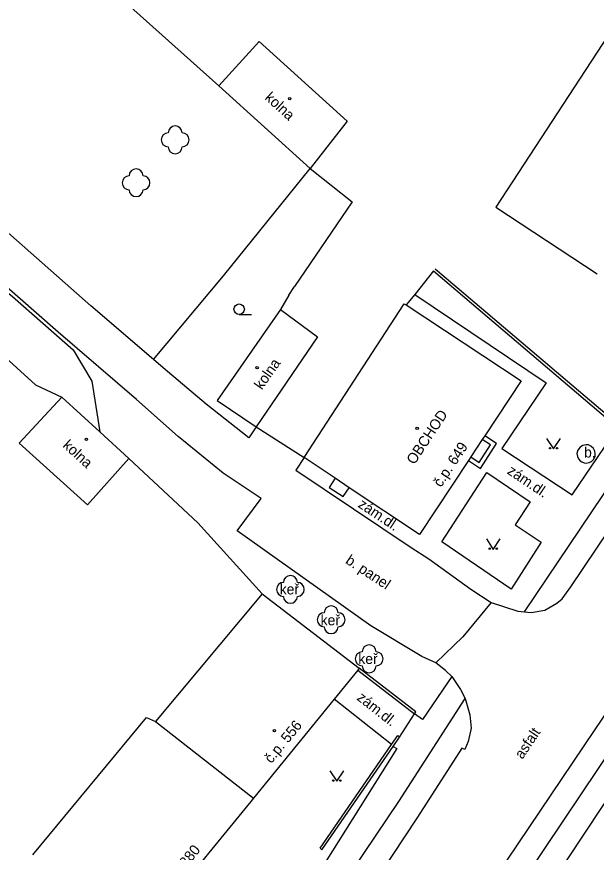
# Model space of a CAD drawing. Extents: x -577457 to -568404, y -1208466 to -1201387.
# Drawn here: x -569072.5 to -569030.8, y -1204521.3 to -1204461.2 of the extents above; entities that cross this region are included whole.
import ezdxf

# ---------------------------------------------------------------- set-up
doc = ezdxf.new("R2010")
doc.units = 0
for name, color, linetype in [('BUDOVY_MĚŘ', 7, 'Continuous'), ('BUDOVY_NEMĚŘ', 7, 'Continuous'), ('POMOC_POPIS', 7, 'Continuous'), ('ROZHRANÍ_PLOCH', 7, 'Continuous'), ('VÝŠKOPIS', 7, 'Continuous'), ('ZELEŇ', 7, 'Continuous'), ('ZN_BUDOV', 7, 'Continuous'), ('ZN_DOPLŇKOVÉ', 7, 'Continuous'), ('ZN_KULTUR', 7, 'Continuous'), ('Č_POPIS_ORIENT', 7, 'Continuous')]:
    doc.layers.add(name, color=color, linetype=linetype)

msp = doc.modelspace()

# ---------------------------------------------------------------- linework, layer by layer
at = {"layer": 'BUDOVY_MĚŘ'}
for points in [[(-569057.97, -1204466.18), (-569051.4, -1204472.12)], [(-569044.49, -1204481.93), (-569036.24, -1204487.38)], [(-569053.53, -1204482.26), (-569058.09, -1204488.79), (-569055.29, -1204490.7)], [(-569036.24, -1204487.38), (-569038.86, -1204491.35)], [(-569072.32, -1204491.88), (-569069.25, -1204488.55)], [(-569069.25, -1204488.55), (-569066.52, -1204491.06)], [(-569066.52, -1204491.06), (-569064.43, -1204492.98)], [(-569039.03, -1204491.6), (-569039.86, -1204492.86)], [(-569038.86, -1204491.35), (-569039.03, -1204491.6)], [(-569049.6, -1204494.39), (-569051.84, -1204492.9)], [(-569039.86, -1204492.86), (-569040.03, -1204493.11)], [(-569040.03, -1204493.11), (-569043.54, -1204498.43)], [(-569048.59, -1204495.07), (-569049.6, -1204494.39)], [(-569043.54, -1204498.43), (-569048.59, -1204495.07)], [(-569054.84, -1204502.71), (-569047.87, -1204508.05)], [(-569047.98, -1204508.18), (-569049.67, -1204510.27)], [(-569047.87, -1204508.05), (-569047.98, -1204508.18)], [(-569049.67, -1204510.27), (-569055.48, -1204517.39)], [(-569055.48, -1204517.39), (-569055.67, -1204517.62)], [(-569055.67, -1204517.62), (-569062.01, -1204525.38)]]:
    msp.add_lwpolyline(points, dxfattribs=at)
at = {"layer": 'BUDOVY_NEMĚŘ'}
for points in [[(-569023.6, -1204468.71), (-569028.08, -1204465.79), (-569027.19, -1204464.42), (-569030, -1204462.59), (-569038.05, -1204474.9), (-569030.77, -1204479.7)], [(-569057.97, -1204466.18), (-569055.07, -1204462.99), (-569048.75, -1204468.73), (-569051.4, -1204472.12)], [(-569051.84, -1204492.9), (-569044.64, -1204481.86), (-569044.49, -1204481.93)], [(-569053.53, -1204482.26), (-569050.88, -1204484.23), (-569055.29, -1204490.7)], [(-569072.32, -1204491.88), (-569067.41, -1204496.31), (-569064.43, -1204492.98)], [(-569054.84, -1204502.71), (-569062.51, -1204511.87)], [(-569071.32, -1204521.47), (-569063.15, -1204511.59), (-569062.51, -1204511.87)], [(-569062.51, -1204511.87), (-569055.48, -1204517.39)]]:
    msp.add_lwpolyline(points, dxfattribs=at)
at = {"layer": 'ROZHRANÍ_PLOCH'}
for points in [[(-569036, -1204504), (-569030.38, -1204495.64), (-569025.84, -1204488.9), (-569012.5, -1204469.1), (-569004.73, -1204457.56), (-568998.44, -1204448.17), (-568993.15, -1204439.75), (-568989.09, -1204433.76)], [(-569036, -1204504), (-569035.52, -1204504.03), (-569034.54, -1204503.88), (-569033.67, -1204503.37), (-569033.29, -1204503.05), (-569032.66, -1204502.2), (-569024.31, -1204489.76), (-569010.6, -1204469.35), (-569003.1, -1204458.21), (-568998.07, -1204450.74), (-568992.28, -1204441.79)], [(-569062.66, -1204485.86), (-569067.15, -1204481.99), (-569080.33, -1204470.38), (-569093.12, -1204459.05), (-569096, -1204456.47)], [(-569042.36, -1204507.66), (-569043.37, -1204507.21), (-569047.05, -1204505), (-569056.65, -1204498.17), (-569054.93, -1204495.85), (-569057.64, -1204494.02), (-569060.88, -1204491.38), (-569063.88, -1204488.74), (-569069.51, -1204483.9), (-569082.58, -1204472.44), (-569095.17, -1204461.39)], [(-569043.89, -1204481.18), (-569034.45, -1204487.52), (-569037.62, -1204492.26), (-569032.58, -1204495.58), (-569027.47, -1204488.07), (-569017.36, -1204473.02), (-569018.37, -1204472.38)], [(-569006.11, -1204478.46), (-569007.76, -1204480.94), (-569015.06, -1204491.79), (-569025.56, -1204507.53), (-569029.44, -1204513.37), (-569035.84, -1204522.9), (-569041, -1204530.75), (-569047.41, -1204540.41), (-569060.29, -1204559.54), (-569066.68, -1204568.82)], [(-569012.78, -1204485.33), (-569016.54, -1204490.88), (-569023.9, -1204501.83), (-569027.19, -1204506.88), (-569030.94, -1204512.44), (-569037.26, -1204521.85), (-569042.5, -1204529.74), (-569048.92, -1204539.35), (-569061.68, -1204558.45), (-569065, -1204563.28), (-569068.04, -1204567.6), (-569069.36, -1204569.52)], [(-569055.29, -1204490.7), (-569055.8, -1204491.48), (-569058.87, -1204489.07), (-569061.95, -1204486.46), (-569062.66, -1204485.86)], [(-569040.03, -1204493.11), (-569039.17, -1204493.68), (-569038.02, -1204491.9), (-569038.86, -1204491.35)], [(-569039.86, -1204492.86), (-569039.26, -1204493.26), (-569038.43, -1204491.99), (-569039.03, -1204491.6)], [(-569031.81, -1204492.03), (-569032.01, -1204492.15), (-569032.16, -1204492.36), (-569032.23, -1204492.61), (-569032.2, -1204492.82), (-569032.12, -1204493), (-569032, -1204493.14), (-569031.88, -1204493.22), (-569031.7, -1204493.29), (-569031.57, -1204493.3), (-569031.36, -1204493.27), (-569031.18, -1204493.18), (-569031.02, -1204493.02), (-569030.92, -1204492.8), (-569030.91, -1204492.64), (-569030.94, -1204492.44), (-569031.05, -1204492.24), (-569031.23, -1204492.08), (-569031.41, -1204492), (-569031.57, -1204491.98), (-569031.81, -1204492.03)], [(-569051.84, -1204492.9), (-569052.43, -1204493.81), (-569044.15, -1204499.37), (-569042.87, -1204500.19), (-569039.86, -1204502.36), (-569038.39, -1204503.31)], [(-569041.94, -1204498.95), (-569038.7, -1204493.98), (-569035.58, -1204496.08), (-569036.68, -1204497.73), (-569034.8, -1204498.99), (-569036.95, -1204502.36), (-569041.94, -1204498.95)], [(-569038.39, -1204503.31), (-569040.43, -1204505.79), (-569042.36, -1204507.66)], [(-569038.39, -1204503.31), (-569036.48, -1204503.94), (-569036, -1204504)], [(-569041.21, -1204508.64), (-569041.67, -1204508.22), (-569042.36, -1204507.66)], [(-569041.21, -1204508.64), (-569040.59, -1204509.58), (-569040.25, -1204510.21), (-569039.93, -1204511.4), (-569039.84, -1204512.36), (-569040.05, -1204513.31), (-569040.29, -1204513.88), (-569040.51, -1204513.8), (-569043.68, -1204518.74), (-569050.87, -1204529.62), (-569059.42, -1204542.46), (-569063.61, -1204548.77), (-569066.83, -1204553.51), (-569074.19, -1204564.16), (-569076.01, -1204566.61), (-569079, -1204570.64)], [(-569041.21, -1204508.64), (-569043.32, -1204511.73), (-569043.91, -1204511.32)], [(-569193.54, -1204654.14), (-569180.57, -1204647.46), (-569168.09, -1204641.22), (-569155.65, -1204634.81), (-569151.19, -1204632.37), (-569146.32, -1204629.48), (-569140.18, -1204625.55), (-569133.63, -1204621.26), (-569127.76, -1204617.05), (-569123.45, -1204613.78), (-569117.55, -1204608.82), (-569108.26, -1204600.74), (-569100.71, -1204593.46), (-569095.2, -1204587.67), (-569088.24, -1204579.64), (-569082.76, -1204572.74), (-569075.37, -1204562.81), (-569068.38, -1204552.55), (-569060.81, -1204541.45), (-569052.52, -1204528.77), (-569045.02, -1204517.63), (-569041.38, -1204511.96), (-569040.25, -1204510.21)], [(-569045.55, -1204513.52), (-569049.67, -1204510.27)], [(-569027.02, -1204512.96), (-569027.98, -1204514.3), (-569034.17, -1204523.67), (-569039.66, -1204531.7)], [(-569045.44, -1204513.68), (-569045.17, -1204513.82), (-569054, -1204527.88), (-569054.77, -1204529.08), (-569057.3, -1204532.88), (-569061.92, -1204539.82), (-569064.23, -1204539.05), (-569069.61, -1204534.64)]]:
    msp.add_lwpolyline(points, dxfattribs=at)
at = {"layer": 'VÝŠKOPIS'}
for points in [[(-569113.62, -1204450.59), (-569111.91, -1204449.26), (-569110.9, -1204449.32), (-569103.57, -1204455.47), (-569092.16, -1204465.1), (-569081.86, -1204473.88), (-569072.78, -1204481.32), (-569068.43, -1204485.15), (-569067.09, -1204487.4), (-569066.52, -1204491.06)], [(-569120.56, -1204458.92), (-569117.45, -1204456.3), (-569115.12, -1204454.19), (-569112.34, -1204451.94), (-569108.73, -1204454.45), (-569099.17, -1204463.03), (-569095.33, -1204466.24), (-569081.33, -1204478.41), (-569071.14, -1204487.68), (-569069.25, -1204488.55)]]:
    msp.add_lwpolyline(points, dxfattribs=at)
at = {"layer": 'ZELEŇ'}
msp.add_lwpolyline([(-569062.66, -1204485.86), (-569057.63, -1204479.84), (-569051.4, -1204472.12)], dxfattribs=at)
for centre in [(-569061.1, -1204470.07), (-569063.91, -1204473.15), (-569052.82, -1204502.38), (-569049.89, -1204504.56), (-569047.16, -1204507.37)]:
    msp.add_circle(centre, 0.0005, dxfattribs=at)
for centre, start, end in [((-569061.1, -1204469.57), 0, 179.99999), ((-569061.6, -1204470.07), 89.99999, 269.99999), ((-569060.6, -1204470.07), 270, 89.99999), ((-569061.1, -1204470.57), 179.99999, 359.99999), ((-569063.91, -1204472.65), 0, 179.99999), ((-569064.41, -1204473.15), 89.99999, 269.99999), ((-569063.41, -1204473.15), 270, 89.99999), ((-569063.91, -1204473.65), 179.99999, 359.99999), ((-569052.82, -1204501.88), 0, 179.99999), ((-569053.32, -1204502.38), 89.99999, 269.99999), ((-569052.32, -1204502.38), 270, 89.99999), ((-569052.82, -1204502.88), 179.99999, 359.99999), ((-569049.89, -1204504.06), 0, 179.99999), ((-569050.39, -1204504.56), 89.99999, 269.99999), ((-569049.39, -1204504.56), 270, 89.99999), ((-569049.89, -1204505.06), 179.99999, 359.99999), ((-569047.16, -1204506.87), 0, 179.99999), ((-569047.66, -1204507.37), 89.99999, 269.99999), ((-569046.66, -1204507.37), 270, 89.99999), ((-569047.16, -1204507.87), 179.99999, 359.99999)]:
    msp.add_arc(centre, 0.5, start, end, dxfattribs=at)
at = {"layer": 'ZN_BUDOV'}
for centre in [(-569052.87, -1204467.11), (-569055.21, -1204486.44), (-569043.71, -1204490.8), (-569067.48, -1204491.6), (-569053.97, -1204512.54)]:
    msp.add_circle(centre, 0.0875, dxfattribs=at)
at = {"layer": 'ZN_DOPLŇKOVÉ'}
for points in [[(-569076.08, -1204449.99), (-569057.97, -1204466.18)], [(-569051.4, -1204472.12), (-569048.38, -1204474.53)], [(-569042.54, -1204479.48), (-569030, -1204490.14), (-569018.37, -1204472.38)], [(-569042.42, -1204479.33), (-569030.05, -1204489.82), (-569018.55, -1204472.26), (-569018.46, -1204472.32)], [(-569048.38, -1204474.53), (-569052.53, -1204480.61)], [(-569042.54, -1204479.48), (-569043.89, -1204481.18)], [(-569052.93, -1204481.23), (-569052.53, -1204480.61)], [(-569052.93, -1204481.23), (-569053.53, -1204482.26)], [(-569043.89, -1204481.18), (-569044.49, -1204481.93)], [(-569055.29, -1204490.7), (-569051.84, -1204492.9)], [(-569059.48, -1204497.6), (-569064.43, -1204492.98)], [(-569049.6, -1204494.39), (-569050.04, -1204495.05), (-569049.02, -1204495.71), (-569048.59, -1204495.07)], [(-569057.14, -1204500.17), (-569059.48, -1204497.6)], [(-569054.84, -1204502.71), (-569057.14, -1204500.17)], [(-569047.98, -1204508.18), (-569043.91, -1204511.32)], [(-569043.91, -1204511.32), (-569043.81, -1204511.19), (-569047.87, -1204508.05)], [(-569044.97, -1204512.99), (-569043.91, -1204511.32)], [(-569045.55, -1204513.52), (-569045.11, -1204512.89), (-569044.97, -1204512.99)], [(-569045.44, -1204513.68), (-569044.97, -1204512.99)], [(-569050.69, -1204520.99), (-569045.55, -1204513.52)], [(-569050.56, -1204521.09), (-569045.44, -1204513.68)], [(-569050.69, -1204520.99), (-569050.56, -1204521.09)]]:
    msp.add_lwpolyline(points, dxfattribs=at)
at = {"layer": 'ZN_KULTUR'}
msp.add_line((-569056.5, -1204482.615), (-569055.625, -1204482.615), dxfattribs=at)
for points in [[(-569034.41, -1204491.53), (-569033.91, -1204492.28), (-569033.41, -1204491.53)], [(-569038.74, -1204498.75), (-569038.24, -1204499.5), (-569037.74, -1204498.75)], [(-569049.99, -1204515.42), (-569049.49, -1204516.17), (-569048.99, -1204515.42)]]:
    msp.add_lwpolyline(points, dxfattribs=at)
for centre, radius in [((-569056.5, -1204482.24), 0.375), ((-569034.16, -1204492.23), 0.05), ((-569033.66, -1204492.23), 0.05), ((-569038.49, -1204499.45), 0.05), ((-569037.99, -1204499.45), 0.05), ((-569049.74, -1204516.12), 0.05), ((-569049.24, -1204516.12), 0.05)]:
    msp.add_circle(centre, radius, dxfattribs=at)

# ---------------------------------------------------------------- texts
at = {"layer": 'POMOC_POPIS'}
for s, rotation, p in [('kolna', 317.88294, (-569054.71, -1204467.11)), ('kolna', 55.07282, (-569054.87, -1204488.08)), ('OBCHOD', 56.55002, (-569043.91, -1204493.46)), ('kolna', 317.63313, (-569069.23, -1204492.1)), ('zám.dl.', 326.05642, (-569037.3, -1204494.02)), ('zám.dl.', 326.36232, (-569048.02, -1204496.42)), ('b. panel', 326.66003, (-569048.92, -1204500.46)), ('zám.dl.', 321.73236, (-569048.1, -1204510.27)), ('asfalt', 56.12792, (-569036.15, -1204514.63))]:
    msp.add_text(s, height=0.75, rotation=rotation, dxfattribs=at).set_placement(p)
msp.add_text('b.', height=0.75, dxfattribs=at).set_placement((-569031.72, -1204492.9))
at = {"layer": 'ZELEŇ'}
for p in [(-569053.59, -1204502.74), (-569050.65, -1204504.96), (-569047.94, -1204507.74)]:
    msp.add_text('keř', height=0.75, dxfattribs=at).set_placement(p)
at = {"layer": 'Č_POPIS_ORIENT'}
for s, rotation, p in [('č.p. 649', 56.55002, (-569042, -1204495.09)), ('č.p. 556', 50.83001, (-569054.19, -1204514.94)), ('č.p. 280', 50.75002, (-569061.5, -1204523.89))]:
    msp.add_text(s, height=0.75, rotation=rotation, dxfattribs=at).set_placement(p)

doc.saveas('drawing.dxf')
